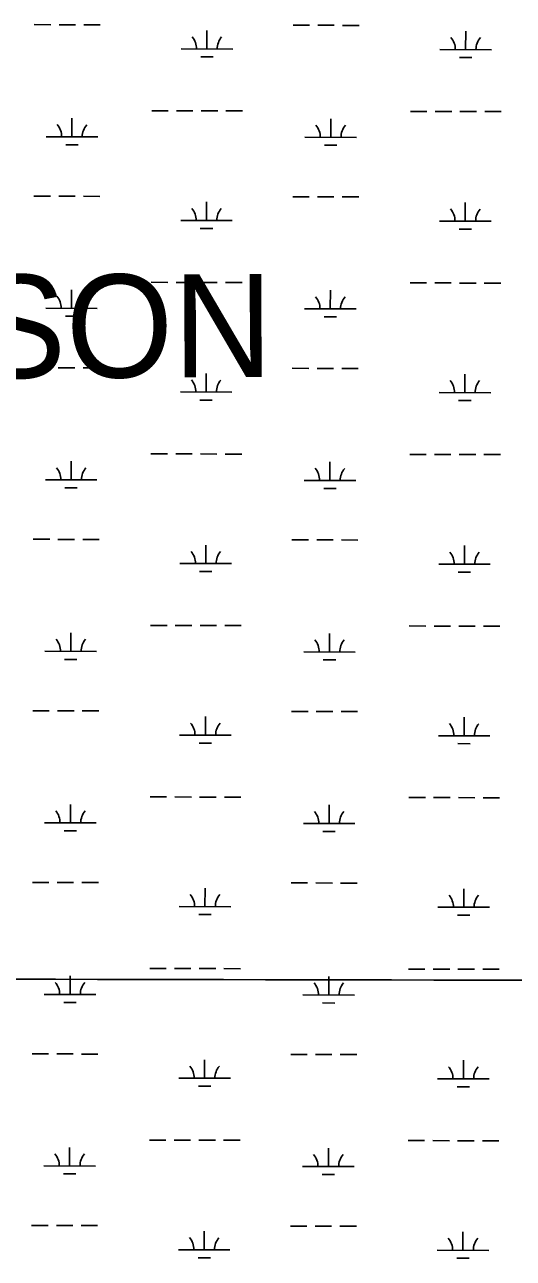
# Model space of a CAD drawing. Extents: x 3180038 to 3217926, y 922069 to 947485.
# Drawn here: x 3208860 to 3209808, y 939046 to 941438 of the extents above; entities that cross this region are included whole.
import ezdxf

# ---------------------------------------------------------------- set-up
doc = ezdxf.new("R2010")
doc.units = 0
for name, color, linetype in [('V-GRID-MAJR', 7, 'Continuous'), ('V-TOPO-GNAM-IDEN', 7, 'Continuous'), ('V-WETL-SWMP', 7, 'Continuous')]:
    doc.layers.add(name, color=color, linetype=linetype)

msp = doc.modelspace()

# ---------------------------------------------------------------- linework, layer by layer
at = {"layer": 'V-GRID-MAJR'}
msp.add_spline([(3184296.3, 939644.8), (3186905.4, 939637.9), (3192123.6, 939624.6), (3197341.9, 939612.1), (3202560.1, 939600.3), (3207778.3, 939589.3), (3212996.5, 939579.1), (3215605.6, 939574.2)], degree=3, dxfattribs=at)
at = {"layer": 'V-WETL-SWMP'}
for p, q in [((3208878.9, 941438.4), (3208910.9, 941438.3)), ((3208926.9, 941438.3), (3208958.9, 941438.2)), ((3208974.9, 941438.2), (3209006.9, 941438.1)), ((3209213.7, 941391.2), (3209213.7, 941427.2)), ((3209380.8, 941437.2), (3209412.8, 941437.2)), ((3209428.8, 941437.1), (3209460.8, 941437.1)), ((3209476.8, 941437), (3209508.8, 941437)), ((3209715.6, 941390.1), (3209715.7, 941426.1)), ((3209163.7, 941391.3), (3209263.7, 941391.1)), ((3209201.6, 941375.8), (3209225.6, 941375.7)), ((3209665.6, 941390.2), (3209765.6, 941389.9)), ((3209703.5, 941374.7), (3209727.5, 941374.6)), ((3208951.8, 941221), (3208951.9, 941257)), ((3209106.6, 941271.4), (3209138.6, 941271.3)), ((3209154.6, 941271.3), (3209186.6, 941271.2)), ((3209202.6, 941271.1), (3209234.6, 941271.1)), ((3209250.6, 941271), (3209282.6, 941271)), ((3209453.8, 941219.8), (3209453.8, 941255.8)), ((3209608.5, 941270.2), (3209640.5, 941270.2)), ((3209656.5, 941270.1), (3209688.5, 941270.1)), ((3209704.5, 941270), (3209736.5, 941269.9)), ((3209752.5, 941269.9), (3209784.5, 941269.8)), ((3208901.8, 941221.1), (3209001.8, 941220.9)), ((3209403.8, 941220), (3209503.8, 941219.7)), ((3208939.8, 941205.6), (3208963.8, 941205.5)), ((3209441.7, 941204.4), (3209465.7, 941204.4)), ((3208878.2, 941105.7), (3208910.2, 941105.6)), ((3208926.2, 941105.6), (3208958.2, 941105.5)), ((3208974.2, 941105.5), (3209006.2, 941105.4)), ((3209212.9, 941058.5), (3209213, 941094.5)), ((3209380.1, 941104.6), (3209412.1, 941104.5)), ((3209428.1, 941104.5), (3209460.1, 941104.4)), ((3209476.1, 941104.4), (3209508.1, 941104.3)), ((3209714.8, 941057.4), (3209714.9, 941093.4)), ((3209162.9, 941058.6), (3209262.9, 941058.4)), ((3209200.9, 941043.1), (3209224.9, 941043.1)), ((3209664.8, 941057.5), (3209764.8, 941057.3)), ((3209702.8, 941042), (3209726.8, 941041.9)), ((3208951.1, 940888.3), (3208951.2, 940924.3)), ((3209105.8, 940938.7), (3209137.8, 940938.6)), ((3209153.8, 940938.6), (3209185.8, 940938.5)), ((3209201.8, 940938.5), (3209233.8, 940938.4)), ((3209249.8, 940938.4), (3209281.8, 940938.3)), ((3209453, 940887.2), (3209453.1, 940923.2)), ((3209607.7, 940937.6), (3209639.7, 940937.5)), ((3209655.7, 940937.4), (3209687.7, 940937.4)), ((3209703.7, 940937.3), (3209735.7, 940937.3)), ((3209751.7, 940937.2), (3209783.7, 940937.2)), ((3208901.1, 940888.4), (3209001.1, 940888.2)), ((3208939.1, 940872.9), (3208963.1, 940872.8)), ((3209403, 940887.3), (3209503, 940887.1)), ((3209441, 940871.8), (3209465, 940871.7)), ((3208877.4, 940773), (3208909.4, 940773)), ((3208925.4, 940772.9), (3208957.4, 940772.8)), ((3208973.4, 940772.8), (3209005.4, 940772.7)), ((3209212.2, 940725.8), (3209212.3, 940761.8)), ((3209379.3, 940771.9), (3209411.3, 940771.8)), ((3209427.3, 940771.8), (3209459.3, 940771.7)), ((3209475.3, 940771.7), (3209507.3, 940771.6)), ((3209714.1, 940724.7), (3209714.2, 940760.7)), ((3209162.2, 940726), (3209262.2, 940725.7)), ((3209200.1, 940710.4), (3209224.1, 940710.4)), ((3209664.1, 940724.8), (3209764.1, 940724.6)), ((3209702, 940709.3), (3209726, 940709.3)), ((3208950.4, 940555.6), (3208950.4, 940591.6)), ((3209105.1, 940606), (3209137.1, 940605.9)), ((3209153.1, 940605.9), (3209185.1, 940605.8)), ((3209201.1, 940605.8), (3209233.1, 940605.7)), ((3209249.1, 940605.7), (3209281.1, 940605.6)), ((3209452.3, 940554.5), (3209452.3, 940590.5)), ((3209607, 940604.9), (3209639, 940604.8)), ((3209655, 940604.8), (3209687, 940604.7)), ((3209703, 940604.7), (3209735, 940604.6)), ((3209751, 940604.6), (3209783, 940604.5)), ((3208900.4, 940555.7), (3209000.3, 940555.5)), ((3208938.3, 940540.2), (3208962.3, 940540.2)), ((3209402.3, 940554.6), (3209502.3, 940554.4)), ((3209440.2, 940539.1), (3209464.2, 940539)), ((3208876.7, 940440.4), (3208908.7, 940440.3)), ((3208924.7, 940440.2), (3208956.7, 940440.2)), ((3208972.7, 940440.1), (3209004.7, 940440.1)), ((3209211.4, 940393.2), (3209211.5, 940429.2)), ((3209378.6, 940439.2), (3209410.6, 940439.2)), ((3209426.6, 940439.1), (3209458.6, 940439)), ((3209474.6, 940439), (3209506.6, 940438.9)), ((3209713.3, 940392), (3209713.4, 940428)), ((3209161.4, 940393.3), (3209261.4, 940393.1)), ((3209199.4, 940377.8), (3209223.4, 940377.7)), ((3209663.3, 940392.2), (3209763.3, 940391.9)), ((3209701.3, 940376.6), (3209725.3, 940376.6)), ((3209104.3, 940273.3), (3209136.3, 940273.3)), ((3208949.6, 940222.9), (3208949.7, 940258.9)), ((3209152.3, 940273.2), (3209184.3, 940273.2)), ((3209200.3, 940273.1), (3209232.3, 940273.1)), ((3209248.3, 940273), (3209280.3, 940272.9)), ((3209451.5, 940221.8), (3209451.6, 940257.8)), ((3209606.2, 940272.2), (3209638.2, 940272.1)), ((3209654.2, 940272.1), (3209686.2, 940272)), ((3209702.2, 940272), (3209734.2, 940271.9)), ((3209750.2, 940271.9), (3209782.2, 940271.8)), ((3208899.6, 940223.1), (3208999.6, 940222.8)), ((3208937.6, 940207.5), (3208961.6, 940207.5)), ((3209401.5, 940221.9), (3209501.5, 940221.7)), ((3209439.5, 940206.4), (3209463.5, 940206.4)), ((3208875.9, 940107.7), (3208907.9, 940107.6)), ((3208923.9, 940107.6), (3208955.9, 940107.5)), ((3208971.9, 940107.5), (3209003.9, 940107.4)), ((3209377.8, 940106.5), (3209409.8, 940106.5)), ((3209425.8, 940106.4), (3209457.8, 940106.4)), ((3209473.8, 940106.3), (3209505.8, 940106.3)), ((3209210.7, 940060.5), (3209210.8, 940096.5)), ((3209712.6, 940059.4), (3209712.7, 940095.4)), ((3209160.7, 940060.6), (3209260.7, 940060.4)), ((3209662.6, 940059.5), (3209762.6, 940059.3)), ((3209198.6, 940045.1), (3209222.6, 940045)), ((3209700.5, 940044), (3209724.5, 940043.9)), ((3209103.6, 939940.7), (3209135.6, 939940.6)), ((3209151.6, 939940.6), (3209183.6, 939940.5)), ((3209199.6, 939940.5), (3209231.6, 939940.4)), ((3209247.6, 939940.3), (3209279.6, 939940.3)), ((3209605.5, 939939.5), (3209637.5, 939939.5)), ((3209653.5, 939939.4), (3209685.5, 939939.4)), ((3209701.5, 939939.3), (3209733.5, 939939.2)), ((3209749.5, 939939.2), (3209781.5, 939939.1)), ((3208948.9, 939890.3), (3208948.9, 939926.3)), ((3209450.8, 939889.1), (3209450.8, 939925.1)), ((3208898.9, 939890.4), (3208998.9, 939890.2)), ((3208936.8, 939874.9), (3208960.8, 939874.8)), ((3209400.8, 939889.3), (3209500.8, 939889)), ((3209438.7, 939873.7), (3209462.7, 939873.7)), ((3208875.2, 939775), (3208907.2, 939774.9)), ((3208923.2, 939774.9), (3208955.2, 939774.8)), ((3208971.2, 939774.8), (3209003.2, 939774.7)), ((3209377.1, 939773.9), (3209409.1, 939773.8)), ((3209425.1, 939773.8), (3209457.1, 939773.7)), ((3209473.1, 939773.7), (3209505.1, 939773.6)), ((3209209.9, 939727.8), (3209210, 939763.8)), ((3209711.8, 939726.7), (3209711.9, 939762.7)), ((3209159.9, 939727.9), (3209259.9, 939727.7)), ((3209661.8, 939726.8), (3209761.8, 939726.6)), ((3209197.9, 939712.4), (3209221.9, 939712.4)), ((3209699.8, 939711.3), (3209723.8, 939711.2)), ((3209102.8, 939608), (3209134.8, 939607.9)), ((3209150.8, 939607.9), (3209182.8, 939607.8)), ((3209198.8, 939607.8), (3209230.8, 939607.7)), ((3209246.8, 939607.7), (3209278.8, 939607.6)), ((3209604.7, 939606.9), (3209636.7, 939606.8)), ((3209652.7, 939606.8), (3209684.7, 939606.7)), ((3209700.7, 939606.6), (3209732.7, 939606.6)), ((3209748.7, 939606.5), (3209780.7, 939606.5)), ((3208948.1, 939557.6), (3208948.2, 939593.6)), ((3209450, 939556.5), (3209450.1, 939592.5)), ((3208898.1, 939557.7), (3208998.1, 939557.5)), ((3209400, 939556.6), (3209500, 939556.4)), ((3208936.1, 939542.2), (3208960.1, 939542.1)), ((3209438, 939541.1), (3209462, 939541)), ((3208874.4, 939442.3), (3208906.4, 939442.3)), ((3208922.4, 939442.2), (3208954.4, 939442.2)), ((3208970.4, 939442.1), (3209002.4, 939442)), ((3209376.3, 939441.2), (3209408.3, 939441.1)), ((3209424.3, 939441.1), (3209456.3, 939441)), ((3209472.3, 939441), (3209504.3, 939440.9)), ((3209209.2, 939395.1), (3209209.3, 939431.1)), ((3209711.1, 939394), (3209711.2, 939430)), ((3209159.2, 939395.3), (3209259.2, 939395)), ((3209661.1, 939394.1), (3209761.1, 939393.9)), ((3209197.1, 939379.7), (3209221.1, 939379.7)), ((3209699, 939378.6), (3209723, 939378.6)), ((3209102.1, 939275.3), (3209134.1, 939275.2)), ((3209150.1, 939275.2), (3209182.1, 939275.1)), ((3209198.1, 939275.1), (3209230.1, 939275)), ((3209246.1, 939275), (3209278.1, 939274.9)), ((3209604, 939274.2), (3209636, 939274.1)), ((3209652, 939274.1), (3209684, 939274)), ((3209700, 939274), (3209732, 939273.9)), ((3209748, 939273.9), (3209780, 939273.8)), ((3208947.4, 939224.9), (3208947.4, 939260.9)), ((3209449.3, 939223.8), (3209449.3, 939259.8)), ((3208897.4, 939225), (3208997.4, 939224.8)), ((3209399.3, 939223.9), (3209499.3, 939223.7)), ((3208935.3, 939209.5), (3208959.3, 939209.5)), ((3209437.2, 939208.4), (3209461.2, 939208.3)), ((3208873.7, 939109.7), (3208905.7, 939109.6)), ((3208921.7, 939109.6), (3208953.7, 939109.5)), ((3208969.7, 939109.4), (3209001.7, 939109.4)), ((3209375.6, 939108.5), (3209407.6, 939108.5)), ((3209423.6, 939108.4), (3209455.6, 939108.3)), ((3209471.6, 939108.3), (3209503.6, 939108.2)), ((3209208.4, 939062.5), (3209208.5, 939098.5)), ((3209710.3, 939061.3), (3209710.4, 939097.3)), ((3209158.4, 939062.6), (3209258.4, 939062.4)), ((3209660.3, 939061.5), (3209760.3, 939061.2)), ((3209196.4, 939047.1), (3209220.4, 939047)), ((3209698.3, 939045.9), (3209722.3, 939045.9))]:
    msp.add_line(p, q, dxfattribs=at)
for centre, start, end in [((3209158.4, 941391.8), 359.099, 40.6427), ((3209268.9, 941391.5), 139.099, 180.6427), ((3209660.3, 941390.7), 359.099, 40.6427), ((3209770.8, 941390.4), 139.099, 180.6427), ((3208896.6, 941221.6), 359.099, 40.6427), ((3209007.1, 941221.3), 139.099, 180.6427), ((3209398.5, 941220.4), 359.099, 40.6427), ((3209509, 941220.2), 139.099, 180.6427), ((3209157.7, 941059.1), 359.099, 40.6427), ((3209268.2, 941058.9), 139.099, 180.6427), ((3209659.6, 941058), 359.099, 40.6427), ((3209770.1, 941057.7), 139.099, 180.6427), ((3208895.9, 940888.9), 359.099, 40.6427), ((3209006.3, 940888.6), 139.099, 180.6427), ((3209397.8, 940887.8), 359.099, 40.6427), ((3209508.2, 940887.5), 139.099, 180.6427), ((3209156.9, 940726.4), 359.099, 40.6427), ((3209267.4, 940726.2), 139.099, 180.6427), ((3209658.8, 940725.3), 359.099, 40.6427), ((3209769.3, 940725.1), 139.099, 180.6427), ((3208895.1, 940556.2), 359.099, 40.6427), ((3209005.6, 940556), 139.099, 180.6427), ((3209397, 940555.1), 359.099, 40.6427), ((3209507.5, 940554.8), 139.099, 180.6427), ((3209156.2, 940393.8), 359.099, 40.6427), ((3209266.7, 940393.5), 139.099, 180.6427), ((3209658.1, 940392.6), 359.099, 40.6427), ((3209768.6, 940392.4), 139.099, 180.6427), ((3208894.4, 940223.5), 359.099, 40.6427), ((3209004.8, 940223.3), 139.099, 180.6427), ((3209396.3, 940222.4), 359.099, 40.6427), ((3209506.7, 940222.2), 139.099, 180.6427), ((3209155.4, 940061.1), 359.099, 40.6427), ((3209265.9, 940060.8), 139.099, 180.6427), ((3209657.3, 940060), 359.099, 40.6427), ((3209767.8, 940059.7), 139.099, 180.6427), ((3208893.6, 939890.9), 359.099, 40.6427), ((3209004.1, 939890.6), 139.099, 180.6427), ((3209395.5, 939889.7), 359.099, 40.6427), ((3209506, 939889.5), 139.099, 180.6427), ((3209154.7, 939728.4), 359.099, 40.6427), ((3209265.2, 939728.2), 139.099, 180.6427), ((3209656.6, 939727.3), 359.099, 40.6427), ((3209767.1, 939727), 139.099, 180.6427), ((3208892.9, 939558.2), 359.099, 40.6427), ((3209003.3, 939557.9), 139.099, 180.6427), ((3209394.8, 939557.1), 359.099, 40.6427), ((3209505.3, 939556.8), 139.099, 180.6427), ((3209153.9, 939395.7), 359.099, 40.6427), ((3209264.4, 939395.5), 139.099, 180.6427), ((3209655.8, 939394.6), 359.099, 40.6427), ((3209766.3, 939394.4), 139.099, 180.6427), ((3208892.1, 939225.5), 359.099, 40.6427), ((3209002.6, 939225.3), 139.099, 180.6427), ((3209394, 939224.4), 359.099, 40.6427), ((3209504.5, 939224.1), 139.099, 180.6427), ((3209153.2, 939063.1), 359.099, 40.6427), ((3209263.7, 939062.8), 139.099, 180.6427), ((3209655.1, 939061.9), 359.099, 40.6427), ((3209765.6, 939061.7), 139.099, 180.6427)]:
    msp.add_arc(centre, 35.2, start, end, dxfattribs=at)

# ---------------------------------------------------------------- texts
at = {"layer": 'V-TOPO-GNAM-IDEN'}
msp.add_text('WILKINSON', height=200, rotation=0.2034, dxfattribs=at).set_placement((3207840.8, 940749.7))

doc.saveas('drawing.dxf')
